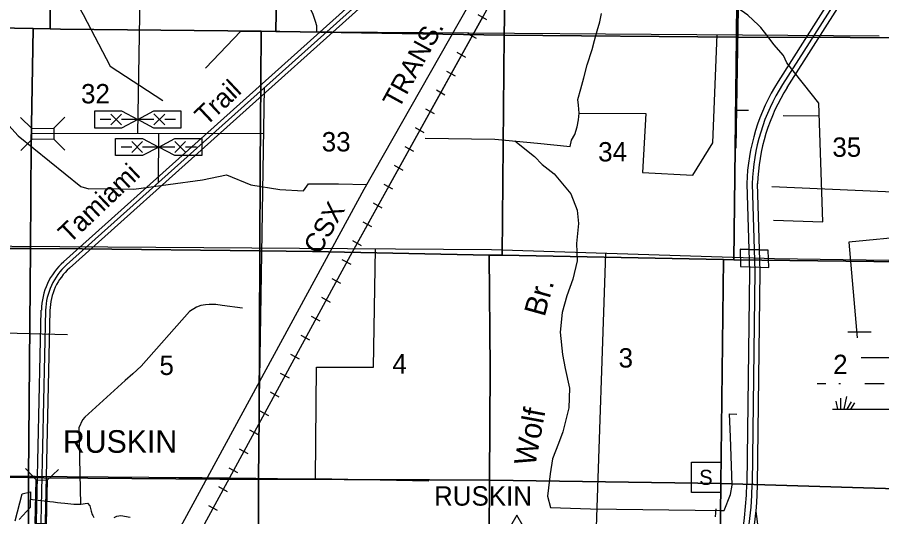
# Model space of a CAD drawing. Extents: x 380424 to 701066, y 1117407 to 1412949.
# Drawn here: x 515083 to 535146, y 1230461 to 1242054 of the extents above; entities that cross this region are included whole.
import ezdxf

# ---------------------------------------------------------------- set-up
doc = ezdxf.new("R2010")
doc.units = 0
for name, color, linetype in [('Bridges', 7, 'Continuous'), ('Bridges   Interstate', 7, 'Continuous'), ('Bridges and Drawbridges Local Roads', 7, 'Continuous'), ('Bridges and Drawbridges US Highways', 7, 'Continuous'), ('Cities Incorporated Area', 7, 'Continuous'), ('Communities Names with Post Office', 7, 'Continuous'), ('Culture', 7, 'Continuous'), ('Interstate Divided Highway Outline and Fill', 7, 'Continuous'), ('Interstate Highway Center Lines', 7, 'Continuous'), ('Interstate Ramps', 7, 'Continuous'), ('Lakes and Ponds Text', 7, 'Continuous'), ('Local Roads Improved', 7, 'Continuous'), ('Local Roads Paved', 7, 'Continuous'), ('Local Roads Related Cells', 7, 'Continuous'), ('Masks for Road Features', 7, 'Continuous'), ('Narrow Canals', 7, 'Continuous'), ('Narrow River Creek and Branch and Slough', 7, 'Continuous'), ('Railroads', 7, 'Continuous'), ('Railroads Text', 7, 'Continuous'), ('Section Lines', 7, 'Continuous'), ('Section Numbers', 7, 'Continuous'), ('Swamps', 7, 'Continuous'), ('Township  and Range lines', 7, 'Continuous'), ('Triangulation Station', 7, 'Continuous'), ('Triangulation Station Text', 7, 'Continuous'), ('US Highways Related Text', 7, 'Continuous'), ('US Route Divided Highway Outline and Fill', 7, 'Continuous'), ('US Routes Highway Center Lines', 7, 'Continuous')]:
    doc.layers.add(name, color=color, linetype=linetype)

msp = doc.modelspace()

# ---------------------------------------------------------------- linework, layer by layer
at = {"layer": 'Bridges'}
msp.add_line((515931, 1239222), (516188, 1238967), dxfattribs=at)
at = {"layer": 'Bridges   Interstate'}
for p, q in [((531860, 1236671), (532511, 1236650)), ((531872, 1236271), (532523, 1236249))]:
    msp.add_line(p, q, dxfattribs=at)
at = {"layer": 'Bridges and Drawbridges Local Roads'}
for p, q in [((515418, 1239476), (515161, 1239731)), ((515930, 1239478), (516185, 1239735)), ((515419, 1239220), (515164, 1238963))]:
    msp.add_line(p, q, dxfattribs=at)
msp.add_lwpolyline([(515931, 1239222), (515419, 1239220), (515418, 1239476), (515930, 1239478)], close=True, dxfattribs=at)
at = {"layer": 'Bridges and Drawbridges US Highways'}
for p, q in [((515524, 1231317), (515274, 1231579)), ((515780, 1231310), (516042, 1231560))]:
    msp.add_line(p, q, dxfattribs=at)
msp.add_lwpolyline([(515499, 1230305), (515524, 1231317), (515780, 1231310), (515755, 1230299)], close=True, dxfattribs=at)
at = {"layer": 'Cities Incorporated Area'}
msp.add_lwpolyline([(515033, 1230365), (515195, 1230994), (515389, 1231039), (515383, 1230675), (515380, 1230672), (515125, 1230396)], dxfattribs=at)
at = {"layer": 'Culture'}
msp.add_lwpolyline([(530735, 1231725), (531413, 1231725), (531413, 1231025), (530735, 1231025)], close=True, dxfattribs=at)
at = {"layer": 'Interstate Divided Highway Outline and Fill'}
for p, q in [((537613, 1248233), (532741, 1240561)), ((532952, 1240427), (537824, 1248099))]:
    msp.add_line(p, q, dxfattribs=at)
for points in [[(532014, 1238195), (532014, 1238187), (532076, 1236154), (532013, 1231222)], [(532263, 1231219), (532326, 1236156), (532264, 1238195), (532264, 1238187)]]:
    msp.add_lwpolyline(points, dxfattribs=at)
for centre, radius, start, end in [((536691, 1238053), 4679, 147.5843, 178.2624), ((536691, 1238053), 4429, 147.5843, 178.2624), ((524223, 1231322), 7790, 298.3732, 359.2669), ((524223, 1231322), 8040, 298.3732, 359.2669)]:
    msp.add_arc(centre, radius, start, end, dxfattribs=at)
at = {"layer": 'Interstate Highway Center Lines'}
msp.add_line((537718, 1248166), (532847, 1240494), dxfattribs=at)
msp.add_lwpolyline([(532139, 1238191), (532201, 1236155), (532138, 1231221)], dxfattribs=at)
for centre, radius, start, end in [((536691, 1238053), 4554, 147.5843, 178.2624), ((524223, 1231322), 7915, 298.3732, 359.2669)]:
    msp.add_arc(centre, radius, start, end, dxfattribs=at)
at = {"layer": 'Interstate Ramps'}
msp.add_lwpolyline([(533938, 1228360), (533301, 1228511), (533049, 1228608), (532794, 1228781), (532612, 1229011), (532472, 1229275), (532362, 1229583), (532229, 1230583)], dxfattribs=at)
at = {"layer": 'Local Roads Improved'}
msp.add_lwpolyline([(520903, 1243071), (517937, 1243017), (517874, 1239353)], dxfattribs=at)
at = {"layer": 'Local Roads Paved'}
for p, q in [((520700, 1232708), (520823, 1240427)), ((528734, 1236572), (528461, 1228512)), ((531295, 1230646), (531279, 1230461))]:
    msp.add_line(p, q, dxfattribs=at)
for points in [[(535847, 1236404), (532660, 1236445), (526087, 1236658), (506044, 1236793), (505328, 1238253), (505398, 1238432), (505412, 1238531), (505398, 1238631), (505355, 1238716), (505107, 1238964), (505036, 1239064), (504929, 1239142), (504432, 1239320), (503580, 1239412), (503459, 1239476), (503353, 1239625), (502728, 1240705)], [(520806, 1239359), (515406, 1239348), (515385, 1236730)], [(518362, 1238221), (518368, 1239354)], [(524633, 1231283), (522004, 1231342), (522024, 1233933), (523353, 1233933), (523394, 1236676)], [(522004, 1231342), (521635, 1231335), (520620, 1231347), (520002, 1231353), (519376, 1231360), (518836, 1231363), (518133, 1231369), (517195, 1231377), (516238, 1231384), (515500, 1231391), (515372, 1231392), (514646, 1231400)]]:
    msp.add_lwpolyline(points, dxfattribs=at)
at = {"layer": 'Local Roads Related Cells'}
for p, q in [((516880, 1239884), (517505, 1239884)), ((516880, 1239484), (516880, 1239884)), ((517505, 1239884), (517880, 1239684)), ((517880, 1239684), (518255, 1239884)), ((518255, 1239884), (518880, 1239884)), ((518880, 1239884), (518880, 1239484)), ((517255, 1239684), (517005, 1239684)), ((517255, 1239559), (517505, 1239809)), ((517505, 1239559), (517255, 1239809)), ((517880, 1239684), (517505, 1239484)), ((518255, 1239684), (517505, 1239684)), ((518255, 1239484), (517880, 1239684)), ((518505, 1239561), (518255, 1239811)), ((518255, 1239559), (518505, 1239809)), ((518755, 1239684), (518505, 1239684)), ((517505, 1239484), (516880, 1239484)), ((518880, 1239484), (518255, 1239484)), ((517366, 1239243), (517991, 1239243)), ((517366, 1238843), (517366, 1239243)), ((517741, 1238918), (517991, 1239168)), ((517991, 1238918), (517741, 1239168)), ((517991, 1239243), (518366, 1239043)), ((518366, 1239043), (518741, 1239243)), ((518741, 1239243), (519366, 1239243)), ((518991, 1238920), (518741, 1239170)), ((518741, 1238918), (518991, 1239168)), ((519366, 1239243), (519366, 1238843)), ((517741, 1239043), (517491, 1239043)), ((518366, 1239043), (517991, 1238843)), ((518741, 1239043), (517991, 1239043)), ((518741, 1238843), (518366, 1239043)), ((519241, 1239043), (518991, 1239043)), ((517991, 1238843), (517366, 1238843)), ((519366, 1238843), (518741, 1238843))]:
    msp.add_line(p, q, dxfattribs=at)
at = {"layer": 'Masks for Road Features'}
msp.add_lwpolyline([(531860, 1236671), (531872, 1236271), (532523, 1236249), (532511, 1236650)], close=True, dxfattribs=at)
at = {"layer": 'Narrow Canals'}
for points in [[(513761, 1246012), (514410, 1245422), (514995, 1244705), (515528, 1244014), (516614, 1242121), (517242, 1240918), (518460, 1240122)], [(516063, 1228236), (517545, 1228774), (517804, 1228900), (517983, 1229006), (518094, 1229085), (518215, 1229185), (518262, 1229227), (518268, 1229259), (518350, 1229374), (518414, 1229458), (518584, 1229692), (523136, 1238067), (526438, 1243885), (526454, 1244012), (526411, 1244122), (526327, 1244186), (526211, 1244249), (526105, 1244281), (524658, 1244860)], [(532632, 1237342), (533777, 1237305), (533687, 1240064), (532943, 1240997), (532864, 1241166), (532643, 1241419), (532511, 1241604), (532337, 1241815), (532289, 1241873), (532041, 1242105), (531883, 1242210), (531620, 1242379), (531393, 1242601), (531150, 1242812), (530918, 1242965), (530649, 1243213), (530354, 1243371), (529995, 1243518), (529573, 1243619), (529294, 1243708), (529172, 1243735), (528640, 1243634)], [(522039, 1241717), (522039, 1241859), (522002, 1241954), (521949, 1242117), (521896, 1242233), (521759, 1242460), (521685, 1242545), (521611, 1242597), (521522, 1242666), (521432, 1242698), (521131, 1242766), (521068, 1242771), (520915, 1242761), (520361, 1242808), (520245, 1242877), (520187, 1242909), (519185, 1243267)], [(524547, 1239252), (526166, 1239225), (527158, 1239136), (527912, 1239051), (527949, 1239204), (528022, 1239336), (528075, 1239510), (528112, 1239674), (528123, 1239826), (528112, 1240011), (528091, 1240143), (528160, 1240396), (528233, 1240649), (528313, 1240950), (528429, 1241309), (528481, 1241519), (528539, 1241736), (528603, 1241947), (528645, 1242142)], [(531813, 1242255), (531759, 1239016)], [(519452, 1240871), (520275, 1241730), (535090, 1241625)], [(528123, 1239826), (529673, 1239821), (529594, 1238450), (530760, 1238392), (531229, 1239141), (531329, 1241652)], [(531774, 1239902), (532055, 1239897)], [(514747, 1239695), (515101, 1239299), (516556, 1238128), (516741, 1238075), (517173, 1238081), (517785, 1238065), (519383, 1238281), (519942, 1238397), (520501, 1238165), (521177, 1238054), (521725, 1238028), (521841, 1238186), (522537, 1238191), (523194, 1238170)], [(532857, 1239776), (533697, 1239770)], [(539508, 1234074), (538188, 1234818), (537328, 1235446), (537102, 1235667), (536906, 1235873), (536754, 1236258), (536674, 1236738), (536579, 1237155), (536463, 1237951), (532597, 1238120)], [(535833, 1236974), (534383, 1236836), (534578, 1234616)], [(520314, 1235303), (519839, 1235366), (519692, 1235387), (519623, 1235387), (519533, 1235387), (519449, 1235382), (519343, 1235361), (519243, 1235324), (519080, 1235224), (517956, 1233958), (517766, 1233779), (517587, 1233626), (516648, 1232771), (516595, 1232713), (516512, 1232526), (516549, 1230751)], [(516247, 1234680), (514190, 1234738), (514112, 1233958), (511427, 1233974), (511353, 1231061)], [(528390, 1230645), (531422, 1230609), (531486, 1230609), (531639, 1230978), (531675, 1231194), (531639, 1232312), (531612, 1232850), (531786, 1232845)]]:
    msp.add_lwpolyline(points, dxfattribs=at)
at = {"layer": 'Narrow River Creek and Branch and Slough'}
for points in [[(526629, 1239183), (527089, 1238819), (527268, 1238640), (527543, 1238424), (527738, 1238191), (527928, 1237959), (528080, 1237574), (528107, 1237268), (528059, 1236804), (528080, 1236404), (527980, 1235976), (527838, 1235591), (527732, 1235201), (527680, 1234742), (527738, 1234225), (527801, 1233904), (527896, 1233445), (527885, 1232986), (527748, 1232432), (527643, 1232163), (527506, 1231804), (527453, 1231456), (527390, 1230939), (527458, 1230674), (528390, 1230645)], [(515386, 1230868), (515435, 1230864), (515841, 1230815), (515924, 1230805), (516015, 1230793), (516093, 1230786), (516190, 1230774), (516259, 1230765), (516323, 1230758), (516392, 1230755), (516444, 1230751), (516515, 1230751), (516556, 1230751), (516712, 1230777), (516769, 1230713), (516795, 1230589), (516823, 1230509), (516833, 1230493), (516859, 1230442)], [(517329, 1230445), (517392, 1230471), (517439, 1230482), (517487, 1230487), (517703, 1230450)]]:
    msp.add_lwpolyline(points, dxfattribs=at)
at = {"layer": 'Railroads'}
for p, q in [((525981, 1241998), (525780, 1242110)), ((525738, 1241561), (525537, 1241673)), ((525496, 1241124), (525294, 1241236)), ((525253, 1240687), (525052, 1240798)), ((525010, 1240250), (524809, 1240361)), ((524768, 1239812), (524567, 1239924)), ((524525, 1239375), (524324, 1239487)), ((524283, 1238938), (524082, 1239050)), ((524040, 1238501), (523839, 1238612)), ((523798, 1238063), (523596, 1238175)), ((523555, 1237626), (523354, 1237738)), ((523312, 1237189), (523111, 1237301)), ((523070, 1236752), (522869, 1236863)), ((522829, 1236315), (522627, 1236425)), ((522590, 1235875), (522388, 1235985)), ((522352, 1235436), (522150, 1235546)), ((522113, 1234997), (521911, 1235106)), ((521875, 1234557), (521673, 1234667)), ((521636, 1234118), (521434, 1234227)), ((521398, 1233678), (521196, 1233788)), ((521159, 1233239), (520957, 1233349)), ((520921, 1232799), (520718, 1232909)), ((520682, 1232360), (520480, 1232470)), ((520443, 1231921), (520241, 1232030)), ((520205, 1231481), (520003, 1231591)), ((519966, 1231042), (519764, 1231152)), ((519728, 1230602), (519526, 1230712))]:
    msp.add_line(p, q, dxfattribs=at)
for points in [[(534323, 1257691), (533881, 1256890), (529836, 1249183), (522806, 1236513), (518990, 1229484), (518664, 1228886), (518136, 1228409), (517735, 1228208), (513065, 1226852), (510460, 1226186)], [(525880, 1242054), (522969, 1236808)], [(522969, 1236808), (522806, 1236513), (520104, 1231536)], [(520104, 1231536), (518990, 1229484), (518664, 1228886), (518136, 1228409), (517735, 1228208), (515983, 1227700)]]:
    msp.add_lwpolyline(points, dxfattribs=at)
at = {"layer": 'Section Lines'}
msp.add_lwpolyline([(515432, 1247121), (515884, 1247117), (515848, 1241783), (515453, 1241793), (510696, 1241880), (510494, 1241984), (510509, 1244200)], dxfattribs=at)
for points in [[(521174, 1247068), (521085, 1241725), (520742, 1241729), (516083, 1241777), (515848, 1241783), (515884, 1247117)], [(526486, 1246952), (526382, 1241641), (521176, 1241724), (521097, 1241725), (521085, 1241725), (521174, 1247068)], [(531823, 1246776), (531777, 1241596), (526382, 1241641), (526486, 1246952), (531810, 1246770)], [(537093, 1246744), (537050, 1241576), (531777, 1241596), (531823, 1246776)], [(515453, 1241793), (515429, 1240443), (515402, 1239116), (515391, 1236703), (515391, 1236685), (512864, 1236702), (510813, 1236704), (510105, 1236714), (510107, 1236757), (510359, 1240210), (510494, 1241984), (510696, 1241880)], [(515848, 1241783), (516083, 1241777), (520742, 1241729), (520733, 1240589), (520723, 1238555), (520714, 1236630), (516590, 1236676), (515391, 1236685), (515391, 1236703), (515402, 1239116), (515429, 1240443), (515453, 1241793)], [(526382, 1241641), (526334, 1236530), (526089, 1236534), (526035, 1236535), (521934, 1236616), (520714, 1236630), (520723, 1238555), (520733, 1240589), (520742, 1241729), (521085, 1241725), (521097, 1241725), (521176, 1241724)], [(531777, 1241596), (531716, 1236426), (531474, 1236429), (531469, 1236429), (526334, 1236530), (526382, 1241641)], [(537050, 1241576), (537038, 1240831), (536911, 1236371), (536911, 1236365), (531716, 1236426), (531777, 1241596)], [(515391, 1236685), (515347, 1231370), (510004, 1231413), (510004, 1231445), (510105, 1236714), (510813, 1236704), (512864, 1236702)], [(520714, 1236630), (520694, 1232779), (520681, 1231330), (519788, 1231332), (515696, 1231367), (515347, 1231370), (515391, 1236685), (516590, 1236676)], [(526035, 1236535), (526056, 1233900), (526045, 1231310), (524653, 1231321), (520681, 1231330), (520694, 1232779), (520714, 1236630), (521934, 1236616)], [(526334, 1236530), (531469, 1236429), (531474, 1236429), (531414, 1231234), (526060, 1231310), (526045, 1231310), (526056, 1233900), (526035, 1236535), (526089, 1236534)], [(536911, 1236365), (536837, 1233862), (536768, 1231258), (536765, 1231070), (531414, 1231234), (531474, 1236429), (531716, 1236426)], [(515347, 1231370), (515346, 1231074), (515336, 1227454), (515331, 1226049), (515326, 1226049), (513213, 1226065), (509920, 1226092), (509925, 1226369), (509928, 1226492), (509928, 1226494), (509969, 1228696), (510004, 1231413)], [(520681, 1231330), (520678, 1230908), (520674, 1228278), (520669, 1226105), (520668, 1225974), (517866, 1226017), (515331, 1226049), (515336, 1227454), (515346, 1231074), (515347, 1231370), (515696, 1231367), (519788, 1231332)], [(526045, 1231310), (526036, 1230040), (526018, 1228261), (526003, 1225946), (525998, 1225946), (521996, 1225954), (520668, 1225974), (520669, 1226105), (520674, 1228278), (520678, 1230908), (520681, 1231330), (524653, 1231321)], [(531414, 1231234), (531406, 1230513), (531347, 1226602), (531345, 1225909), (529721, 1225914), (526003, 1225946), (526018, 1228261), (526036, 1230040), (526045, 1231310), (526060, 1231310)], [(536765, 1231070), (536734, 1228393), (536705, 1226869), (536697, 1225785), (536697, 1225768), (531345, 1225909), (531347, 1226602), (531406, 1230513), (531414, 1231234)]]:
    msp.add_lwpolyline(points, close=True, dxfattribs=at)
at = {"layer": 'Swamps'}
for p, q in [((534668, 1234154), (535801, 1234154)), ((534151, 1233554), (534189, 1233554)), ((534755, 1233554), (535201, 1233554)), ((534325, 1233249), (534266, 1232955)), ((534084, 1233140), (534121, 1232954)), ((534192, 1233213), (534192, 1232954)), ((534434, 1233128), (534340, 1232954)), ((534518, 1233104), (534419, 1232955)), ((534001, 1232954), (535701, 1232954))]:
    msp.add_line(p, q, dxfattribs=at)
for points in [[(534361, 1234754), (534901, 1234754)], [(533646, 1233554), (533851, 1233554)]]:
    msp.add_lwpolyline(points, dxfattribs=at)
at = {"layer": 'Township  and Range lines'}
for p, q in [((512864, 1236702), (515391, 1236685)), ((515391, 1236685), (516590, 1236676)), ((516590, 1236676), (520714, 1236630)), ((520714, 1236630), (521934, 1236616)), ((521934, 1236616), (526035, 1236535)), ((526035, 1236535), (526089, 1236534)), ((526089, 1236534), (526334, 1236530)), ((526334, 1236530), (531469, 1236429)), ((531469, 1236429), (531474, 1236429)), ((531474, 1236429), (531716, 1236426)), ((531716, 1236426), (536911, 1236365))]:
    msp.add_line(p, q, dxfattribs=at)
at = {"layer": 'Triangulation Station'}
msp.add_lwpolyline([(526678, 1230494), (526353, 1229931), (527003, 1229931)], close=True, dxfattribs=at)
at = {"layer": 'US Route Divided Highway Outline and Fill'}
for p, q in [((516159, 1236381), (526297, 1245468)), ((526430, 1245319), (516293, 1236232)), ((515455, 1227152), (515641, 1235255)), ((515841, 1235250), (515655, 1227148))]:
    msp.add_line(p, q, dxfattribs=at)
for radius in [1560, 1360]:
    msp.add_arc((517201, 1235219), radius, 131.8726, 178.6881, dxfattribs=at)
at = {"layer": 'US Routes Highway Center Lines'}
for p, q in [((526364, 1245394), (516226, 1236307)), ((515741, 1235253), (515555, 1227150))]:
    msp.add_line(p, q, dxfattribs=at)
msp.add_arc((517201, 1235219), 1460, 131.8726, 178.6881, dxfattribs=at)

# ---------------------------------------------------------------- texts
at = {"layer": 'Communities Names with Post Office'}
msp.add_text('RUSKIN', height=525, rotation=0.0003, dxfattribs=at).set_placement((516142, 1231945))
at = {"layer": 'Culture'}
msp.add_text('S', height=350, dxfattribs=at).set_placement((530910, 1231200))
at = {"layer": 'Lakes and Ponds Text'}
for s, rotation, p in [('Br.', 74.493, (527320, 1235084)), ('Wolf', 79.4929, (527102, 1231617))]:
    msp.add_text(s, height=500, rotation=rotation, dxfattribs=at).set_placement(p)
at = {"layer": 'Railroads Text'}
for s, rotation, p in [('TRANS.', 61.2677, (523937, 1239906)), ('CSX', 60.5608, (522093, 1236520))]:
    msp.add_text(s, height=450, rotation=rotation, dxfattribs=at).set_placement(p)
at = {"layer": 'Section Numbers'}
for s, rotation, p in [('32', 0.0004, (516563, 1240055)), ('33', 0.0004, (522150, 1238940)), ('35', 0.0004, (534001, 1238815)), ('34', 0.0004, (528565, 1238707)), ('3', 0.0003, (529039, 1233923)), ('5', 0.0003, (518383, 1233751)), ('4', 0.0003, (523789, 1233785)), ('2', 0.0003, (534019, 1233771))]:
    msp.add_text(s, height=450, rotation=rotation, dxfattribs=at).set_placement(p)
at = {"layer": 'Triangulation Station Text'}
msp.add_text('RUSKIN', height=450, rotation=0.0003, dxfattribs=at).set_placement((524756, 1230718))
at = {"layer": 'US Highways Related Text'}
for s, rotation, p in [('Trail', 43.2214, (519464, 1239514)), ('Tamiami ', 43.6023, (516297, 1236784))]:
    msp.add_text(s, height=450, rotation=rotation, dxfattribs=at).set_placement(p)

doc.saveas('drawing.dxf')
